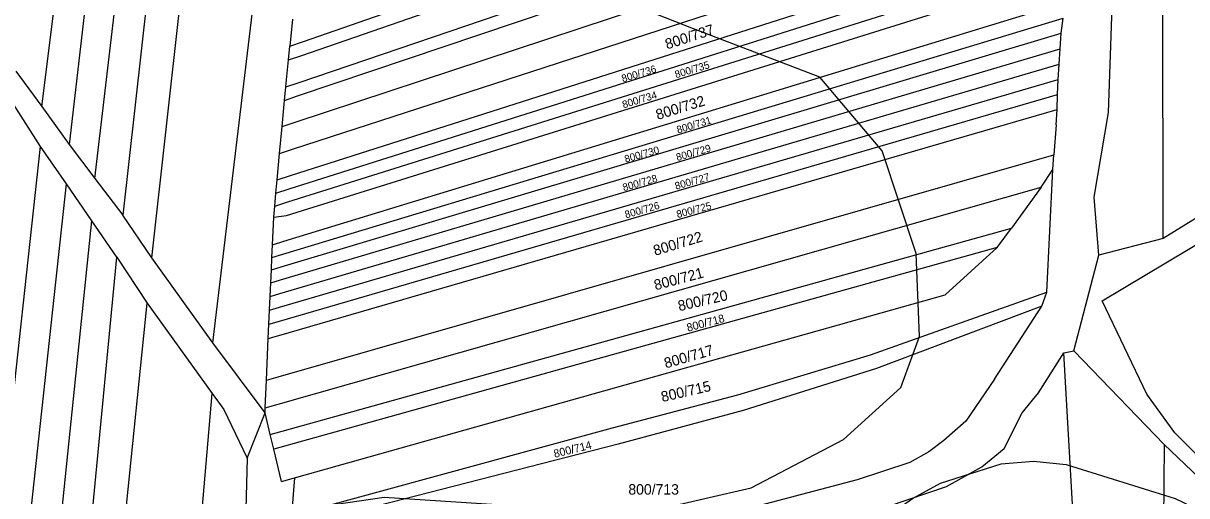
# Model space of a CAD drawing. Extents: x -555860 to -552701, y -1187050 to -1182291.
# Drawn here: x -554861.7 to -554672.6, y -1185664.3 to -1185587.5 of the extents above; entities that cross this region are included whole.
import ezdxf

# ---------------------------------------------------------------- set-up
doc = ezdxf.new("R2010")
doc.units = 0
for name, color, linetype in [('LEG_2b', 7, 'Continuous'), ('Level 40', 7, 'Continuous'), ('Level 41', 7, 'Continuous'), ('navrh_BV', 7, 'Continuous')]:
    doc.layers.add(name, color=color, linetype=linetype)

msp = doc.modelspace()

# ---------------------------------------------------------------- linework, layer by layer
at = {"layer": 'Level 40'}
msp.add_lwpolyline([(-554798.31, -1185813.95), (-554791.8, -1185766.8), (-554789.16, -1185752.66), (-554786.39, -1185743.23), (-554780.43, -1185729.09), (-554771.83, -1185714.95), (-554759.77, -1185700.53), (-554746.04, -1185686.52), (-554734.11, -1185676.54), (-554717.2, -1185664.75), (-554712.62, -1185662.26), (-554702.78, -1185659.07), (-554697.51, -1185658.65), (-554692.24, -1185659.21), (-554674.49, -1185664.75), (-554661.18, -1185671.13)], dxfattribs=at)
at = {"layer": 'Level 41'}
msp.add_lwpolyline([(-554861.82, -1185736.58), (-554855.72, -1185724.37), (-554848.78, -1185706.63), (-554841.57, -1185691.1), (-554835.75, -1185682.22), (-554827.15, -1185673.63), (-554815.23, -1185666.28), (-554803.02, -1185664.5), (-554780.56, -1185665.98), (-554758.45, -1185666.46), (-554743.41, -1185662.98), (-554728.4, -1185655.15), (-554719.09, -1185646.7), (-554716.06, -1185638.41), (-554716.6, -1185624.9), (-554722.1, -1185608.2), (-554732.26, -1185596.23), (-554752.76, -1185588.36), (-554784.35, -1185575.91), (-554808.64, -1185562.53), (-554822.82, -1185548.58), (-554835.67, -1185534.96), (-554845.75, -1185531.02), (-554875.77, -1185520.13)], dxfattribs=at)
at = {"layer": 'navrh_BV'}
for p, q in [((-554676.43, -1185622.47), (-554676.89, -1185439.1)), ((-554830.89, -1185639.42), (-554815.48, -1185511.21)), ((-554840.78, -1185625.57), (-554828.38, -1185513.39)), ((-554850.07, -1185612.7), (-554838.59, -1185515.49)), ((-554833.87, -1185514.52), (-554845.5, -1185618.65)), ((-554858.64, -1185601), (-554848.36, -1185517.5)), ((-554843.72, -1185516.54), (-554854.21, -1185607.15)), ((-554816.17, -1185590.43), (-554690.31, -1185546.54)), ((-554816.44, -1185592.67), (-554690.44, -1185549.09)), ((-554816.83, -1185597.07), (-554690.73, -1185554.14)), ((-554817.1, -1185599.28), (-554690.77, -1185556.59)), ((-554817.52, -1185603.53), (-554691.18, -1185561.79)), ((-554817.91, -1185607.94), (-554691.43, -1185566.77)), ((-554818.27, -1185612.23), (-554691.76, -1185571.79)), ((-554818.46, -1185614.37), (-554691.83, -1185574.23)), ((-554818.67, -1185616.5), (-554692.11, -1185576.72)), ((-554818.93, -1185618.72), (-554692.29, -1185579.13)), ((-554685.36, -1185601.97), (-554684.54, -1185578.86)), ((-554819.36, -1185622.91), (-554692.62, -1185584.15)), ((-554819.52, -1185625), (-554692.69, -1185586.61)), ((-554817.91, -1185586.81), (-554818.36, -1185591.2)), ((-554693.03, -1185589.09), (-554692.69, -1185586.61)), ((-554819.75, -1185627.08), (-554693.03, -1185589.09)), ((-554693.17, -1185591.59), (-554693.03, -1185589.09)), ((-554819.88, -1185629.18), (-554693.17, -1185591.59)), ((-554818.59, -1185593.41), (-554818.36, -1185591.2)), ((-554818.36, -1185591.2), (-554816.17, -1185590.43)), ((-554693.34, -1185594.1), (-554693.17, -1185591.59)), ((-554818.92, -1185596.64), (-554818.59, -1185593.41)), ((-554818.59, -1185593.41), (-554816.44, -1185592.67)), ((-554862.87, -1185595.23), (-554858.64, -1185601)), ((-554819.97, -1185631.41), (-554693.34, -1185594.1)), ((-554693.51, -1185596.61), (-554693.34, -1185594.1)), ((-554820.06, -1185633.64), (-554693.51, -1185596.61)), ((-554819.03, -1185597.81), (-554818.92, -1185596.64)), ((-554819.03, -1185597.81), (-554816.83, -1185597.07)), ((-554693.65, -1185599.03), (-554693.51, -1185596.61)), ((-554820.06, -1185635.9), (-554693.65, -1185599.03)), ((-554819.23, -1185600), (-554819.03, -1185597.81)), ((-554819.23, -1185600), (-554817.1, -1185599.28)), ((-554693.67, -1185601.47), (-554693.65, -1185599.03)), ((-554858.86, -1185607.49), (-554863.62, -1185599.99)), ((-554858.64, -1185601), (-554854.21, -1185607.15)), ((-554819.62, -1185604.22), (-554819.23, -1185600)), ((-554820.15, -1185638.21), (-554693.67, -1185601.47)), ((-554693.84, -1185603.96), (-554693.67, -1185601.47)), ((-554687.65, -1185615.71), (-554685.36, -1185601.97)), ((-554820.03, -1185608.63), (-554819.62, -1185604.22)), ((-554819.62, -1185604.22), (-554817.52, -1185603.53)), ((-554693.84, -1185603.96), (-554694.22, -1185608.84)), ((-554864.81, -1185661.78), (-554858.86, -1185607.49)), ((-554854.66, -1185613.59), (-554858.86, -1185607.49)), ((-554854.21, -1185607.15), (-554850.07, -1185612.7)), ((-554820.43, -1185612.91), (-554820.03, -1185608.63)), ((-554820.25, -1185644.92), (-554694.22, -1185608.84)), ((-554820.03, -1185608.63), (-554817.91, -1185607.94)), ((-554694.41, -1185611.23), (-554694.22, -1185608.84)), ((-554850.07, -1185612.7), (-554845.5, -1185618.65)), ((-554820.43, -1185612.91), (-554818.27, -1185612.23)), ((-554696.29, -1185614.11), (-554694.41, -1185611.23)), ((-554695.38, -1185631.17), (-554694.41, -1185611.23)), ((-554867.37, -1185731.24), (-554854.66, -1185613.59)), ((-554850.53, -1185619.6), (-554854.66, -1185613.59)), ((-554820.63, -1185615.06), (-554820.43, -1185612.91)), ((-554820.63, -1185615.06), (-554818.46, -1185614.37)), ((-554820.27, -1185649.39), (-554696.29, -1185614.11)), ((-554696.29, -1185614.11), (-554701.09, -1185620.75)), ((-554820.82, -1185617.17), (-554820.63, -1185615.06)), ((-554820.82, -1185617.17), (-554818.67, -1185616.5)), ((-554686.93, -1185625.16), (-554687.65, -1185615.71)), ((-554820.99, -1185618.96), (-554820.82, -1185617.17)), ((-554861.64, -1185727.28), (-554850.53, -1185619.6)), ((-554846.47, -1185625.48), (-554850.53, -1185619.6)), ((-554840.78, -1185625.57), (-554845.5, -1185618.65)), ((-554821.19, -1185623.47), (-554820.99, -1185618.96)), ((-554820.99, -1185618.96), (-554818.93, -1185618.72)), ((-554670.94, -1185619.06), (-554676.43, -1185622.47)), ((-554821.56, -1185654.3), (-554701.09, -1185620.75)), ((-554703.45, -1185623.9), (-554701.09, -1185620.75)), ((-554686.39, -1185632.61), (-554668.77, -1185622.08)), ((-554821.28, -1185625.53), (-554821.19, -1185623.47)), ((-554821.19, -1185623.47), (-554819.36, -1185622.91)), ((-554703.45, -1185623.9), (-554820.94, -1185656.71)), ((-554703.45, -1185623.9), (-554711.89, -1185631.62)), ((-554676.43, -1185622.47), (-554686.93, -1185625.16)), ((-554855.86, -1185722.92), (-554846.47, -1185625.48)), ((-554846.47, -1185625.48), (-554841.56, -1185632.96)), ((-554830.89, -1185639.42), (-554840.78, -1185625.57)), ((-554821.37, -1185627.57), (-554821.28, -1185625.53)), ((-554821.28, -1185625.53), (-554819.52, -1185625)), ((-554690.96, -1185640.74), (-554686.93, -1185625.16)), ((-554821.46, -1185629.65), (-554821.37, -1185627.57)), ((-554821.37, -1185627.57), (-554819.75, -1185627.08)), ((-554821.56, -1185631.88), (-554821.46, -1185629.65)), ((-554821.46, -1185629.65), (-554819.88, -1185629.18)), ((-554821.56, -1185631.88), (-554819.97, -1185631.41)), ((-554817.63, -1185661.37), (-554711.89, -1185631.62)), ((-554724.01, -1185641.39), (-554695.38, -1185631.17)), ((-554696.16, -1185633.46), (-554695.38, -1185631.17)), ((-554850.22, -1185718.28), (-554841.56, -1185632.96)), ((-554841.56, -1185632.96), (-554830.98, -1185647.65)), ((-554821.66, -1185634.1), (-554821.56, -1185631.88)), ((-554696.16, -1185633.46), (-554723.02, -1185643.59)), ((-554703.86, -1185645.3), (-554696.16, -1185633.46)), ((-554679.1, -1185647.76), (-554686.39, -1185632.61)), ((-554821.76, -1185636.4), (-554821.66, -1185634.1)), ((-554821.66, -1185634.1), (-554820.06, -1185633.64)), ((-554821.87, -1185638.71), (-554821.76, -1185636.4)), ((-554821.76, -1185636.4), (-554820.06, -1185635.9)), ((-554822.17, -1185645.47), (-554821.87, -1185638.71)), ((-554821.87, -1185638.71), (-554820.15, -1185638.21)), ((-554822.4, -1185650.79), (-554830.89, -1185639.42)), ((-554696.7, -1185647.54), (-554692.59, -1185641.06)), ((-554692.59, -1185641.06), (-554690.96, -1185640.74)), ((-554689.6, -1185693.21), (-554692.59, -1185641.06)), ((-554676.3, -1185655.95), (-554690.96, -1185640.74)), ((-554745.59, -1185647.85), (-554724.01, -1185641.39)), ((-554723.02, -1185643.59), (-554744.69, -1185650.4)), ((-554822.37, -1185649.99), (-554822.17, -1185645.47)), ((-554822.17, -1185645.47), (-554820.25, -1185644.92)), ((-554703.86, -1185645.3), (-554708.54, -1185652.15)), ((-554835.91, -1185704.7), (-554830.98, -1185647.65)), ((-554830.98, -1185647.65), (-554829.11, -1185650.24)), ((-554765.95, -1185653.24), (-554745.59, -1185647.85)), ((-554699.36, -1185650.82), (-554696.7, -1185647.54)), ((-554674.57, -1185654.05), (-554679.1, -1185647.76)), ((-554829.11, -1185650.24), (-554825.3, -1185658.19)), ((-554822.4, -1185650.79), (-554822.37, -1185649.99)), ((-554822.37, -1185649.99), (-554820.27, -1185649.39)), ((-554744.69, -1185650.4), (-554765.02, -1185655.88)), ((-554825.3, -1185658.19), (-554822.4, -1185650.79)), ((-554821.56, -1185654.3), (-554822.4, -1185650.79)), ((-554708.54, -1185652.15), (-554712.09, -1185655.31)), ((-554702.3, -1185656.62), (-554699.36, -1185650.82)), ((-554820.94, -1185656.71), (-554821.56, -1185654.3)), ((-554818.12, -1185667.47), (-554765.95, -1185653.24)), ((-554664.5, -1185664.17), (-554674.57, -1185654.05)), ((-554765.02, -1185655.88), (-554818.35, -1185669.56)), ((-554712.09, -1185655.31), (-554714.52, -1185657.13)), ((-554676.3, -1185655.95), (-554676.71, -1185706.85)), ((-554665.99, -1185665.8), (-554676.3, -1185655.95)), ((-554819.73, -1185661.96), (-554820.94, -1185656.71)), ((-554714.52, -1185657.13), (-554717.63, -1185658.86)), ((-554705.91, -1185659.6), (-554702.3, -1185656.62)), ((-554825.3, -1185658.19), (-554826.14, -1185688.51)), ((-554717.63, -1185658.86), (-554726.18, -1185661.67)), ((-554711.67, -1185662.8), (-554705.91, -1185659.6)), ((-554819.73, -1185661.96), (-554817.63, -1185661.37)), ((-554817.63, -1185661.37), (-554818.12, -1185667.47)), ((-554726.18, -1185661.67), (-554809.21, -1185683.59)), ((-554724.28, -1185667.04), (-554711.67, -1185662.8))]:
    msp.add_line(p, q, dxfattribs=at)

# ---------------------------------------------------------------- texts
at = {"layer": 'LEG_2b'}
for s, height, rotation, p in [('800/737', 1.7, 18, (-554757.07, -1185591.72)), ('800/735', 1.2, 17, (-554755.6, -1185596.41)), ('800/736', 1.2, 17, (-554764.25, -1185597.07)), ('800/734', 1.2, 17, (-554764.14, -1185601.3)), ('800/732', 1.7, 17, (-554758.6, -1185603.18)), ('800/731', 1.2, 17, (-554755.3, -1185605.4)), ('800/730', 1.2, 16, (-554763.8, -1185610.15)), ('800/729', 1.2, 16, (-554755.41, -1185609.87)), ('800/728', 1.2, 16, (-554764.1, -1185614.77)), ('800/727', 1.2, 16, (-554755.61, -1185614.53)), ('800/726', 1.2, 16, (-554763.75, -1185619.19)), ('800/725', 1.2, 15, (-554755.36, -1185619.14)), ('800/722', 1.7, 17, (-554759.01, -1185625.28)), ('800/721', 1.7, 15, (-554758.94, -1185630.89)), ('800/720', 1.7, 13, (-554755.09, -1185634.28)), ('800/718', 1.3, 15, (-554753.68, -1185637.62)), ('800/717', 1.7, 16, (-554757.27, -1185643.59)), ('800/715', 1.7, 13, (-554757.83, -1185649.06)), ('800/714', 1.3, 14, (-554775.32, -1185658.12))]:
    msp.add_text(s, height=height, rotation=rotation, dxfattribs=at).set_placement(p)
msp.add_text('800/713', height=1.7, dxfattribs=at).set_placement((-554763.36, -1185664.1))

doc.saveas('drawing.dxf')
